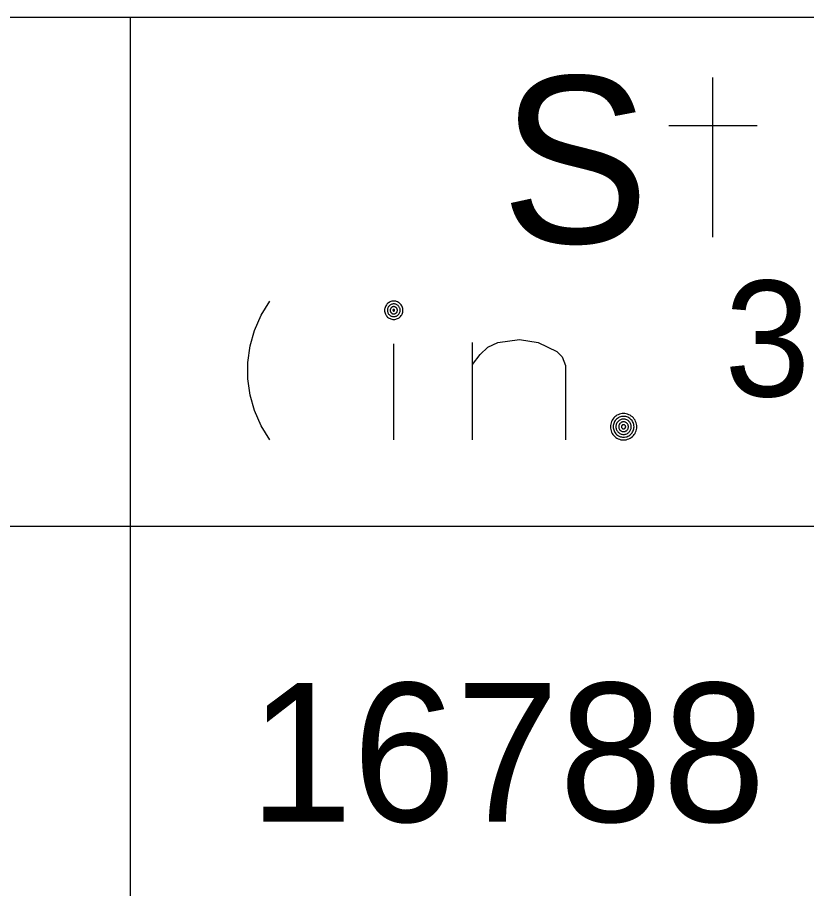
# Model space of a CAD drawing. Extents: x 635698 to 639877, y 296617 to 300175.
# Drawn here: x 639348.2 to 639365.24, y 299135.92 to 299154.74 of the extents above; entities that cross this region are included whole.
import ezdxf

# ---------------------------------------------------------------- set-up
doc = ezdxf.new("R2010")
doc.units = 0
for name, color, linetype in [('1', 7, 'Continuous'), ('2', 7, 'Continuous'), ('3', 7, 'Continuous')]:
    doc.layers.add(name, color=color, linetype=linetype)

msp = doc.modelspace()

# ---------------------------------------------------------------- linework, layer by layer
at = {"layer": '1'}
for p, q in [((639412.368, 299154.742), (639272.1, 299154.742)), ((639350.637, 299154.742), (639350.637, 299029.334)), ((639412.368, 299143.742), (639008.767, 299143.742))]:
    msp.add_line(p, q, dxfattribs=at)
at = {"layer": '2'}
for points in [[(639363.216, 299149.991), (639363.216, 299153.445)], [(639364.174, 299152.401), (639362.272, 299152.401)]]:
    msp.add_lwpolyline(points, dxfattribs=at)
at = {"layer": '3'}
for points in [[(639353.651, 299145.613), (639353.462, 299145.92), (639353.321, 299146.251), (639353.226, 299146.581), (639353.179, 299146.936), (639353.179, 299147.29), (639353.226, 299147.645), (639353.321, 299147.975), (639353.462, 299148.306), (639353.651, 299148.613)], [(639356.527, 299148.415), (639356.526, 299148.436), (639356.523, 299148.456), (639356.518, 299148.476), (639356.51, 299148.496), (639356.501, 299148.514), (639356.489, 299148.532), (639356.476, 299148.548), (639356.462, 299148.562), (639356.446, 299148.575), (639356.428, 299148.586), (639356.41, 299148.596), (639356.39, 299148.603), (639356.37, 299148.609), (639356.35, 299148.612), (639356.329, 299148.613), (639356.308, 299148.612), (639356.288, 299148.609), (639356.268, 299148.603), (639356.249, 299148.596), (639356.23, 299148.586), (639356.213, 299148.575), (639356.197, 299148.562), (639356.182, 299148.548), (639356.169, 299148.532), (639356.158, 299148.514), (639356.148, 299148.496), (639356.141, 299148.476), (639356.136, 299148.456), (639356.132, 299148.436), (639356.131, 299148.415), (639356.132, 299148.394), (639356.136, 299148.374), (639356.141, 299148.354), (639356.148, 299148.334), (639356.158, 299148.316), (639356.169, 299148.299), (639356.182, 299148.282), (639356.197, 299148.268), (639356.213, 299148.255), (639356.23, 299148.244), (639356.249, 299148.234), (639356.268, 299148.227), (639356.288, 299148.221), (639356.308, 299148.218), (639356.329, 299148.217), (639356.35, 299148.218), (639356.37, 299148.221), (639356.39, 299148.227), (639356.41, 299148.234), (639356.428, 299148.244), (639356.446, 299148.255), (639356.462, 299148.268), (639356.477, 299148.282), (639356.489, 299148.299), (639356.501, 299148.316), (639356.51, 299148.334), (639356.518, 299148.354), (639356.523, 299148.374), (639356.526, 299148.394), (639356.527, 299148.415)], [(639356.467, 299148.415), (639356.466, 299148.429), (639356.464, 299148.444), (639356.46, 299148.458), (639356.455, 299148.471), (639356.449, 299148.484), (639356.441, 299148.496), (639356.432, 299148.507), (639356.422, 299148.518), (639356.41, 299148.527), (639356.398, 299148.534), (639356.385, 299148.541), (639356.372, 299148.546), (639356.358, 299148.55), (639356.344, 299148.552), (639356.329, 299148.553), (639356.315, 299148.552), (639356.3, 299148.55), (639356.286, 299148.546), (639356.273, 299148.541), (639356.26, 299148.534), (639356.248, 299148.527), (639356.237, 299148.518), (639356.227, 299148.507), (639356.218, 299148.496), (639356.21, 299148.484), (639356.203, 299148.471), (639356.198, 299148.458), (639356.194, 299148.444), (639356.192, 299148.429), (639356.191, 299148.415), (639356.192, 299148.4), (639356.194, 299148.386), (639356.198, 299148.372), (639356.203, 299148.359), (639356.21, 299148.346), (639356.218, 299148.334), (639356.227, 299148.323), (639356.237, 299148.313), (639356.248, 299148.303), (639356.26, 299148.296), (639356.273, 299148.289), (639356.286, 299148.284), (639356.3, 299148.28), (639356.315, 299148.278), (639356.329, 299148.277), (639356.344, 299148.278), (639356.358, 299148.28), (639356.372, 299148.284), (639356.385, 299148.289), (639356.398, 299148.296), (639356.41, 299148.303), (639356.422, 299148.313), (639356.432, 299148.323), (639356.441, 299148.334), (639356.449, 299148.346), (639356.455, 299148.359), (639356.46, 299148.372), (639356.464, 299148.386), (639356.466, 299148.4), (639356.467, 299148.415)], [(639356.407, 299148.415), (639356.407, 299148.423), (639356.405, 299148.431), (639356.403, 299148.439), (639356.4, 299148.447), (639356.397, 299148.454), (639356.392, 299148.461), (639356.387, 299148.467), (639356.381, 299148.473), (639356.375, 299148.478), (639356.368, 299148.482), (639356.361, 299148.486), (639356.353, 299148.489), (639356.345, 299148.491), (639356.337, 299148.493), (639356.329, 299148.493), (639356.321, 299148.493), (639356.313, 299148.491), (639356.305, 299148.489), (639356.297, 299148.486), (639356.29, 299148.482), (639356.284, 299148.478), (639356.277, 299148.473), (639356.271, 299148.467), (639356.266, 299148.461), (639356.262, 299148.454), (639356.258, 299148.447), (639356.255, 299148.439), (639356.253, 299148.431), (639356.252, 299148.423), (639356.251, 299148.415), (639356.252, 299148.407), (639356.253, 299148.399), (639356.255, 299148.391), (639356.258, 299148.383), (639356.262, 299148.376), (639356.266, 299148.369), (639356.271, 299148.363), (639356.277, 299148.357), (639356.284, 299148.352), (639356.29, 299148.347), (639356.297, 299148.344), (639356.305, 299148.341), (639356.313, 299148.339), (639356.321, 299148.337), (639356.329, 299148.337), (639356.337, 299148.337), (639356.345, 299148.339), (639356.353, 299148.341), (639356.361, 299148.344), (639356.368, 299148.347), (639356.375, 299148.352), (639356.381, 299148.357), (639356.387, 299148.363), (639356.392, 299148.369), (639356.397, 299148.376), (639356.4, 299148.383), (639356.403, 299148.391), (639356.405, 299148.399), (639356.407, 299148.407), (639356.407, 299148.415)], [(639356.347, 299148.415), (639356.347, 299148.417), (639356.347, 299148.419), (639356.346, 299148.421), (639356.346, 299148.422), (639356.345, 299148.424), (639356.344, 299148.426), (639356.343, 299148.427), (639356.341, 299148.428), (639356.34, 299148.43), (639356.338, 299148.43), (639356.337, 299148.432), (639356.335, 299148.432), (639356.333, 299148.433), (639356.331, 299148.433), (639356.329, 299148.433), (639356.327, 299148.433), (639356.326, 299148.433), (639356.324, 299148.432), (639356.322, 299148.432), (639356.32, 299148.43), (639356.319, 299148.43), (639356.317, 299148.428), (639356.316, 299148.427), (639356.315, 299148.426), (639356.314, 299148.424), (639356.313, 299148.422), (639356.312, 299148.421), (639356.312, 299148.419), (639356.311, 299148.417), (639356.311, 299148.415), (639356.311, 299148.413), (639356.312, 299148.411), (639356.312, 299148.41), (639356.313, 299148.408), (639356.314, 299148.406), (639356.315, 299148.404), (639356.316, 299148.403), (639356.317, 299148.402), (639356.319, 299148.4), (639356.32, 299148.399), (639356.322, 299148.399), (639356.324, 299148.398), (639356.326, 299148.397), (639356.327, 299148.397), (639356.329, 299148.397), (639356.331, 299148.397), (639356.333, 299148.397), (639356.335, 299148.398), (639356.337, 299148.399), (639356.338, 299148.399), (639356.34, 299148.4), (639356.341, 299148.402), (639356.343, 299148.403), (639356.344, 299148.404), (639356.345, 299148.406), (639356.346, 299148.408), (639356.346, 299148.41), (639356.347, 299148.411), (639356.347, 299148.413), (639356.347, 299148.415)], [(639356.329, 299145.613), (639356.329, 299147.692)], [(639358.03, 299147.243), (639358.196, 299147.456), (639358.361, 299147.621), (639358.574, 299147.716), (639359.046, 299147.786), (639359.448, 299147.716), (639359.849, 299147.527), (639359.968, 299147.408), (639360.038, 299147.219), (639360.038, 299145.613)], [(639358.03, 299145.613), (639358.03, 299147.716)], [(639361.577, 299145.898), (639361.575, 299145.928), (639361.571, 299145.957), (639361.563, 299145.986), (639361.552, 299146.014), (639361.539, 299146.041), (639361.522, 299146.065), (639361.504, 299146.089), (639361.482, 299146.11), (639361.459, 299146.128), (639361.434, 299146.145), (639361.408, 299146.158), (639361.38, 299146.169), (639361.351, 299146.177), (639361.322, 299146.182), (639361.292, 299146.183), (639361.262, 299146.182), (639361.233, 299146.177), (639361.204, 299146.169), (639361.176, 299146.158), (639361.149, 299146.145), (639361.124, 299146.128), (639361.101, 299146.11), (639361.08, 299146.089), (639361.061, 299146.065), (639361.045, 299146.041), (639361.031, 299146.014), (639361.021, 299145.986), (639361.013, 299145.957), (639361.008, 299145.928), (639361.007, 299145.898), (639361.008, 299145.868), (639361.013, 299145.839), (639361.021, 299145.81), (639361.031, 299145.782), (639361.045, 299145.756), (639361.061, 299145.73), (639361.08, 299145.707), (639361.101, 299145.686), (639361.124, 299145.667), (639361.149, 299145.651), (639361.176, 299145.638), (639361.204, 299145.627), (639361.233, 299145.619), (639361.262, 299145.615), (639361.292, 299145.613), (639361.322, 299145.615), (639361.351, 299145.619), (639361.38, 299145.627), (639361.408, 299145.638), (639361.434, 299145.651), (639361.459, 299145.667), (639361.482, 299145.686), (639361.504, 299145.707), (639361.522, 299145.73), (639361.539, 299145.756), (639361.552, 299145.782), (639361.563, 299145.81), (639361.571, 299145.839), (639361.575, 299145.868), (639361.577, 299145.898)], [(639361.517, 299145.898), (639361.516, 299145.922), (639361.512, 299145.945), (639361.506, 299145.968), (639361.497, 299145.99), (639361.487, 299146.011), (639361.474, 299146.03), (639361.459, 299146.049), (639361.442, 299146.065), (639361.424, 299146.08), (639361.404, 299146.093), (639361.383, 299146.104), (639361.361, 299146.112), (639361.338, 299146.118), (639361.315, 299146.122), (639361.292, 299146.123), (639361.268, 299146.122), (639361.245, 299146.118), (639361.222, 299146.112), (639361.2, 299146.104), (639361.179, 299146.093), (639361.16, 299146.08), (639361.141, 299146.065), (639361.124, 299146.049), (639361.11, 299146.03), (639361.097, 299146.011), (639361.086, 299145.99), (639361.078, 299145.968), (639361.072, 299145.945), (639361.068, 299145.922), (639361.067, 299145.898), (639361.068, 299145.875), (639361.072, 299145.851), (639361.078, 299145.829), (639361.086, 299145.807), (639361.097, 299145.786), (639361.11, 299145.766), (639361.124, 299145.748), (639361.141, 299145.731), (639361.16, 299145.716), (639361.179, 299145.703), (639361.2, 299145.692), (639361.222, 299145.684), (639361.245, 299145.678), (639361.268, 299145.674), (639361.292, 299145.673), (639361.315, 299145.674), (639361.338, 299145.678), (639361.361, 299145.684), (639361.383, 299145.692), (639361.404, 299145.703), (639361.424, 299145.716), (639361.442, 299145.731), (639361.459, 299145.748), (639361.474, 299145.766), (639361.487, 299145.786), (639361.497, 299145.807), (639361.506, 299145.829), (639361.512, 299145.851), (639361.516, 299145.875), (639361.517, 299145.898)], [(639361.457, 299145.898), (639361.456, 299145.915), (639361.453, 299145.932), (639361.449, 299145.949), (639361.442, 299145.965), (639361.435, 299145.98), (639361.425, 299145.995), (639361.415, 299146.008), (639361.402, 299146.021), (639361.389, 299146.031), (639361.374, 299146.041), (639361.359, 299146.049), (639361.343, 299146.055), (639361.326, 299146.059), (639361.309, 299146.062), (639361.292, 299146.063), (639361.275, 299146.062), (639361.257, 299146.059), (639361.241, 299146.055), (639361.224, 299146.049), (639361.209, 299146.041), (639361.195, 299146.031), (639361.181, 299146.021), (639361.169, 299146.008), (639361.158, 299145.995), (639361.149, 299145.98), (639361.141, 299145.965), (639361.135, 299145.949), (639361.13, 299145.932), (639361.128, 299145.915), (639361.127, 299145.898), (639361.128, 299145.881), (639361.13, 299145.864), (639361.135, 299145.847), (639361.141, 299145.831), (639361.149, 299145.815), (639361.158, 299145.801), (639361.169, 299145.787), (639361.181, 299145.775), (639361.195, 299145.764), (639361.209, 299145.755), (639361.224, 299145.747), (639361.241, 299145.741), (639361.257, 299145.737), (639361.275, 299145.734), (639361.292, 299145.733), (639361.309, 299145.734), (639361.326, 299145.737), (639361.343, 299145.741), (639361.359, 299145.747), (639361.374, 299145.755), (639361.389, 299145.764), (639361.402, 299145.775), (639361.415, 299145.787), (639361.425, 299145.801), (639361.435, 299145.815), (639361.442, 299145.831), (639361.449, 299145.847), (639361.453, 299145.864), (639361.456, 299145.881), (639361.457, 299145.898)], [(639361.397, 299145.898), (639361.396, 299145.909), (639361.394, 299145.92), (639361.391, 299145.93), (639361.388, 299145.941), (639361.383, 299145.95), (639361.377, 299145.96), (639361.37, 299145.968), (639361.362, 299145.976), (639361.353, 299145.983), (639361.344, 299145.989), (639361.334, 299145.994), (639361.324, 299145.998), (639361.313, 299146.001), (639361.303, 299146.002), (639361.292, 299146.003), (639361.281, 299146.002), (639361.27, 299146.001), (639361.259, 299145.998), (639361.249, 299145.994), (639361.239, 299145.989), (639361.23, 299145.983), (639361.222, 299145.976), (639361.214, 299145.968), (639361.207, 299145.96), (639361.201, 299145.95), (639361.196, 299145.941), (639361.192, 299145.93), (639361.189, 299145.92), (639361.187, 299145.909), (639361.187, 299145.898), (639361.187, 299145.887), (639361.189, 299145.876), (639361.192, 299145.865), (639361.196, 299145.855), (639361.201, 299145.845), (639361.207, 299145.836), (639361.214, 299145.828), (639361.222, 299145.82), (639361.23, 299145.813), (639361.239, 299145.807), (639361.249, 299145.802), (639361.259, 299145.798), (639361.27, 299145.795), (639361.281, 299145.794), (639361.292, 299145.793), (639361.303, 299145.794), (639361.313, 299145.795), (639361.324, 299145.798), (639361.334, 299145.802), (639361.344, 299145.807), (639361.353, 299145.813), (639361.362, 299145.82), (639361.37, 299145.828), (639361.377, 299145.836), (639361.383, 299145.845), (639361.388, 299145.855), (639361.391, 299145.865), (639361.394, 299145.876), (639361.396, 299145.887), (639361.397, 299145.898)], [(639361.337, 299145.898), (639361.337, 299145.903), (639361.336, 299145.907), (639361.335, 299145.912), (639361.333, 299145.916), (639361.331, 299145.92), (639361.328, 299145.924), (639361.325, 299145.928), (639361.322, 299145.931), (639361.318, 299145.934), (639361.314, 299145.937), (639361.31, 299145.939), (639361.306, 299145.941), (639361.301, 299145.942), (639361.297, 299145.943), (639361.292, 299145.943), (639361.287, 299145.943), (639361.282, 299145.942), (639361.278, 299145.941), (639361.274, 299145.939), (639361.269, 299145.937), (639361.265, 299145.934), (639361.262, 299145.931), (639361.258, 299145.928), (639361.255, 299145.924), (639361.253, 299145.92), (639361.25, 299145.916), (639361.249, 299145.912), (639361.248, 299145.907), (639361.247, 299145.903), (639361.247, 299145.898), (639361.247, 299145.893), (639361.248, 299145.889), (639361.249, 299145.884), (639361.25, 299145.88), (639361.253, 299145.875), (639361.255, 299145.872), (639361.258, 299145.868), (639361.262, 299145.864), (639361.265, 299145.861), (639361.269, 299145.859), (639361.274, 299145.857), (639361.278, 299145.855), (639361.282, 299145.854), (639361.287, 299145.853), (639361.292, 299145.853), (639361.297, 299145.853), (639361.301, 299145.854), (639361.306, 299145.855), (639361.31, 299145.857), (639361.314, 299145.859), (639361.318, 299145.861), (639361.322, 299145.864), (639361.325, 299145.868), (639361.328, 299145.872), (639361.331, 299145.875), (639361.333, 299145.88), (639361.335, 299145.884), (639361.336, 299145.889), (639361.337, 299145.893), (639361.337, 299145.898)]]:
    msp.add_lwpolyline(points, dxfattribs=at)

# ---------------------------------------------------------------- texts
at = {"layer": '2'}
msp.add_text('S', height=3.6, dxfattribs=at).set_placement((639358.64, 299149.869))
at = {"layer": '3'}
for s, height, p in [('3', 2.5, (639363.467, 299146.554)), ('16788', 2.9989, (639353.209, 299137.363))]:
    msp.add_text(s, height=height, dxfattribs=at).set_placement(p)

doc.saveas('drawing.dxf')
